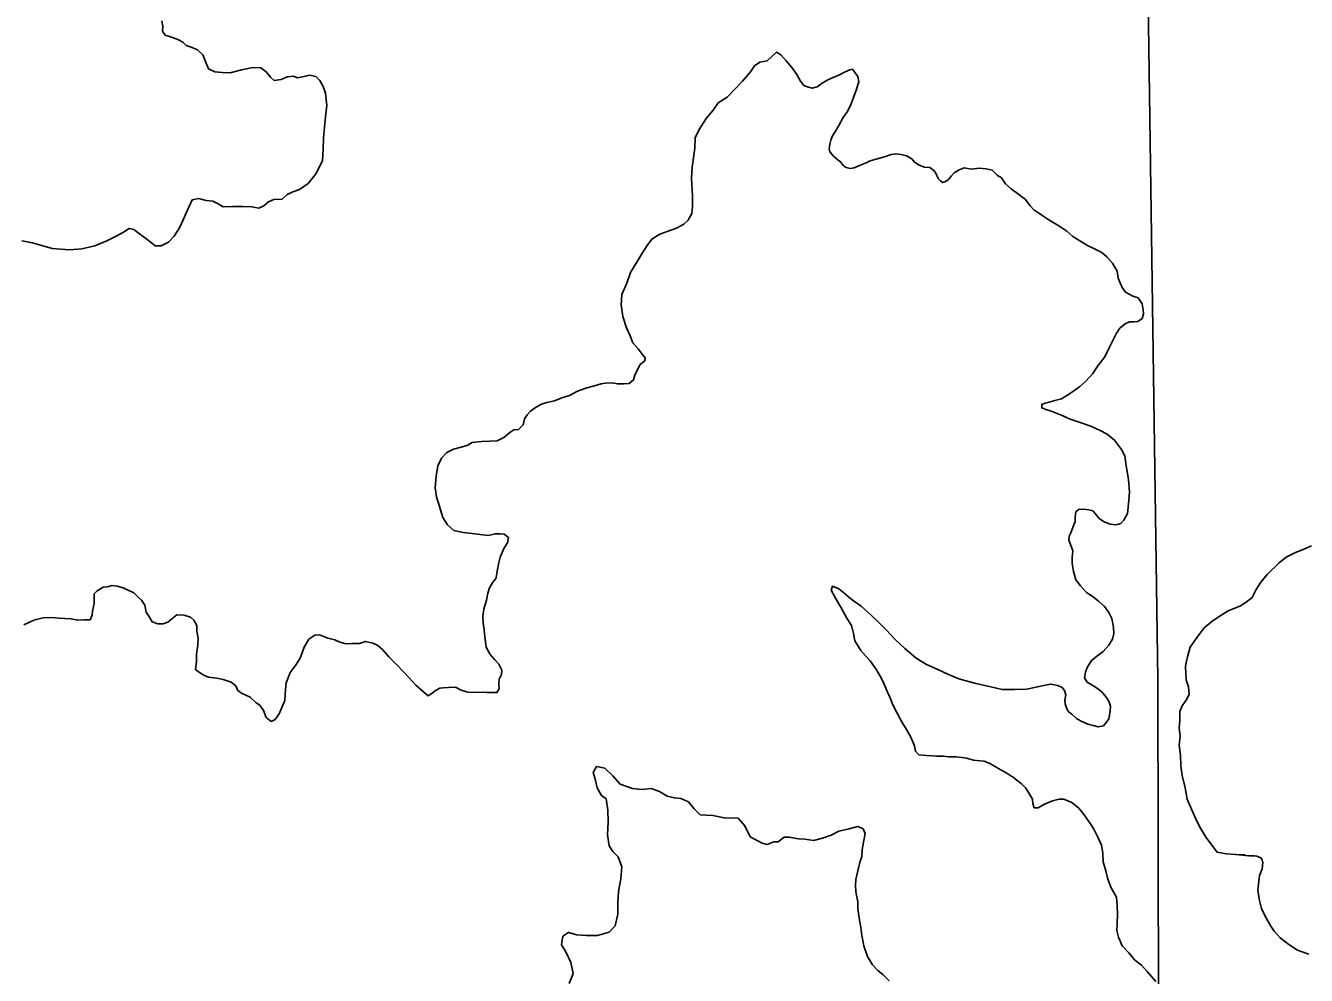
# Model space of a CAD drawing. Extents: x -939622 to -934245, y 1383184 to 1385301.
# Drawn here: x -935532.73 to -935520.47, y 1384316.13 to 1384325.22 of the extents above; entities that cross this region are included whole.
import ezdxf

# ---------------------------------------------------------------- set-up
doc = ezdxf.new("R2010")
doc.units = 0
doc.layers.add('2', color=7, linetype='Continuous')
doc.layers.add('9', color=7, linetype='Continuous')

msp = doc.modelspace()

# ---------------------------------------------------------------- linework, layer by layer
at = {"layer": '2'}
for points in [[(-935522.249, 1384358.555), (-935522.156, 1384351.184), (-935522.058, 1384343.234), (-935521.971, 1384335.17), (-935522.031, 1384335.167), (-935522.006, 1384327.021), (-935521.889, 1384318.96), (-935521.873, 1384311.085)], [(-935522.245, 1384358.543), (-935522.243, 1384358.112), (-935522.156, 1384351.184), (-935522.058, 1384343.234), (-935521.971, 1384335.17), (-935522.031, 1384335.167), (-935522.006, 1384327.021), (-935521.889, 1384318.96), (-935521.873, 1384311.081)]]:
    msp.add_lwpolyline(points, dxfattribs=at)
at = {"layer": '9'}
for points in [[(-935531.69, 1384323.268), (-935531.635, 1384323.227), (-935531.566, 1384323.176), (-935531.485, 1384323.111), (-935531.428, 1384323.112), (-935531.359, 1384323.145), (-935531.303, 1384323.203), (-935531.253, 1384323.282), (-935531.218, 1384323.36), (-935531.183, 1384323.441), (-935531.148, 1384323.517), (-935531.133, 1384323.55), (-935531.07, 1384323.563), (-935530.998, 1384323.545), (-935530.935, 1384323.537), (-935530.884, 1384323.513), (-935530.836, 1384323.484), (-935530.743, 1384323.488), (-935530.648, 1384323.486), (-935530.561, 1384323.484), (-935530.495, 1384323.472), (-935530.447, 1384323.494), (-935530.4, 1384323.533), (-935530.349, 1384323.555), (-935530.271, 1384323.559), (-935530.221, 1384323.601), (-935530.167, 1384323.629), (-935530.105, 1384323.651), (-935530.021, 1384323.708), (-935529.945, 1384323.802), (-935529.883, 1384323.926), (-935529.878, 1384324.037), (-935529.874, 1384324.145), (-935529.866, 1384324.247), (-935529.855, 1384324.344), (-935529.844, 1384324.455), (-935529.857, 1384324.572), (-935529.879, 1384324.635), (-935529.909, 1384324.694), (-935529.949, 1384324.73), (-935530.009, 1384324.744), (-935530.059, 1384324.732), (-935530.122, 1384324.719), (-935530.161, 1384324.734), (-935530.221, 1384324.727), (-935530.281, 1384324.703), (-935530.346, 1384324.693), (-935530.383, 1384324.726), (-935530.425, 1384324.776), (-935530.473, 1384324.815), (-935530.551, 1384324.817), (-935530.659, 1384324.795), (-935530.769, 1384324.767), (-935530.844, 1384324.769), (-935530.916, 1384324.777), (-935530.976, 1384324.804), (-935530.998, 1384324.86), (-935531.028, 1384324.938), (-935531.08, 1384324.986), (-935531.14, 1384325.012), (-935531.188, 1384325.027), (-935531.221, 1384325.059), (-935531.275, 1384325.089), (-935531.338, 1384325.112), (-935531.389, 1384325.127), (-935531.414, 1384325.165), (-935531.411, 1384325.213), (-935531.421, 1384325.264)], [(-935525.628, 1384324.882), (-935525.539, 1384324.964), (-935525.497, 1384324.94), (-935525.446, 1384324.881), (-935525.394, 1384324.818), (-935525.346, 1384324.752), (-935525.309, 1384324.687), (-935525.279, 1384324.645), (-935525.243, 1384324.631), (-935525.198, 1384324.619), (-935525.15, 1384324.631), (-935525.102, 1384324.668), (-935525.049, 1384324.698), (-935524.998, 1384324.723), (-935524.936, 1384324.748), (-935524.888, 1384324.772), (-935524.837, 1384324.794), (-935524.813, 1384324.803), (-935524.762, 1384324.731), (-935524.752, 1384324.68), (-935524.778, 1384324.602), (-935524.802, 1384324.53), (-935524.831, 1384324.455), (-935524.863, 1384324.394), (-935524.901, 1384324.34), (-935524.942, 1384324.261), (-935524.975, 1384324.207), (-935525.004, 1384324.165), (-935525.019, 1384324.123), (-935525.03, 1384324.084), (-935525.036, 1384324.039), (-935525.03, 1384324.009), (-935524.993, 1384323.97), (-935524.951, 1384323.931), (-935524.927, 1384323.914), (-935524.897, 1384323.875), (-935524.872, 1384323.86), (-935524.834, 1384323.852), (-935524.795, 1384323.858), (-935524.747, 1384323.879), (-935524.681, 1384323.904), (-935524.643, 1384323.925), (-935524.598, 1384323.938), (-935524.55, 1384323.95), (-935524.497, 1384323.966), (-935524.443, 1384323.984), (-935524.398, 1384323.991), (-935524.347, 1384323.985), (-935524.296, 1384323.971), (-935524.245, 1384323.944), (-935524.218, 1384323.912), (-935524.176, 1384323.882), (-935524.122, 1384323.865), (-935524.071, 1384323.862), (-935524.034, 1384323.833), (-935524.016, 1384323.806), (-935523.992, 1384323.755), (-935523.971, 1384323.734), (-935523.952, 1384323.716), (-935523.929, 1384323.723), (-935523.896, 1384323.744), (-935523.866, 1384323.78), (-935523.84, 1384323.81), (-935523.792, 1384323.838), (-935523.744, 1384323.856), (-935523.678, 1384323.845), (-935523.601, 1384323.855), (-935523.532, 1384323.847), (-935523.475, 1384323.835), (-935523.424, 1384323.785), (-935523.387, 1384323.761), (-935523.348, 1384323.704), (-935523.294, 1384323.657), (-935523.221, 1384323.601), (-935523.158, 1384323.553), (-935523.112, 1384323.494), (-935523.073, 1384323.452), (-935523.022, 1384323.42), (-935522.968, 1384323.381), (-935522.907, 1384323.343), (-935522.838, 1384323.301), (-935522.76, 1384323.251), (-935522.705, 1384323.201), (-935522.636, 1384323.159), (-935522.564, 1384323.115), (-935522.489, 1384323.08), (-935522.425, 1384323.048), (-935522.377, 1384323.006), (-935522.323, 1384322.944), (-935522.28, 1384322.869), (-935522.27, 1384322.8), (-935522.233, 1384322.713), (-935522.2, 1384322.669), (-935522.131, 1384322.63), (-935522.08, 1384322.613), (-935522.04, 1384322.556), (-935522.031, 1384322.499), (-935522.027, 1384322.46), (-935522.039, 1384322.415), (-935522.081, 1384322.388), (-935522.116, 1384322.385)], [(-935525.628, 1384324.882), (-935525.7, 1384324.869), (-935525.751, 1384324.833), (-935525.789, 1384324.775), (-935525.866, 1384324.688), (-935525.934, 1384324.612), (-935526.011, 1384324.533), (-935526.097, 1384324.478), (-935526.147, 1384324.408), (-935526.212, 1384324.33), (-935526.28, 1384324.224), (-935526.318, 1384324.145), (-935526.32, 1384324.046), (-935526.348, 1384323.863), (-935526.353, 1384323.758), (-935526.342, 1384323.587), (-935526.344, 1384323.485), (-935526.349, 1384323.419), (-935526.384, 1384323.358), (-935526.426, 1384323.319), (-935526.497, 1384323.279), (-935526.587, 1384323.248), (-935526.655, 1384323.223), (-935526.733, 1384323.175), (-935526.777, 1384323.114), (-935526.83, 1384323.035), (-935526.877, 1384322.954), (-935526.936, 1384322.857), (-935526.973, 1384322.752), (-935527.02, 1384322.646), (-935527.025, 1384322.547), (-935527.009, 1384322.436), (-935526.975, 1384322.325), (-935526.941, 1384322.251), (-935526.913, 1384322.182), (-935526.865, 1384322.125), (-935526.826, 1384322.075), (-935526.798, 1384322.039), (-935526.801, 1384322.009), (-935526.845, 1384321.975), (-935526.866, 1384321.933), (-935526.895, 1384321.873), (-935526.907, 1384321.828), (-935526.951, 1384321.794), (-935527.002, 1384321.791), (-935527.062, 1384321.79), (-935527.113, 1384321.799), (-935527.176, 1384321.795), (-935527.218, 1384321.789), (-935527.283, 1384321.77), (-935527.355, 1384321.751), (-935527.444, 1384321.72), (-935527.522, 1384321.68), (-935527.593, 1384321.656), (-935527.665, 1384321.628), (-935527.739, 1384321.612), (-935527.79, 1384321.597), (-935527.847, 1384321.563), (-935527.894, 1384321.529), (-935527.927, 1384321.493), (-935527.95, 1384321.454), (-935527.965, 1384321.397), (-935528.009, 1384321.354), (-935528.054, 1384321.351), (-935528.092, 1384321.323), (-935528.149, 1384321.275), (-935528.214, 1384321.244), (-935528.28, 1384321.24), (-935528.364, 1384321.239), (-935528.451, 1384321.23), (-935528.495, 1384321.202), (-935528.558, 1384321.183), (-935528.63, 1384321.165), (-935528.695, 1384321.134), (-935528.745, 1384321.079), (-935528.78, 1384321.004), (-935528.797, 1384320.908), (-935528.805, 1384320.794), (-935528.795, 1384320.71), (-935528.764, 1384320.617), (-935528.733, 1384320.512), (-935528.688, 1384320.441), (-935528.627, 1384320.387), (-935528.537, 1384320.367), (-935528.453, 1384320.359), (-935528.375, 1384320.348), (-935528.297, 1384320.339), (-935528.232, 1384320.355), (-935528.184, 1384320.356), (-935528.145, 1384320.35), (-935528.103, 1384320.32), (-935528.114, 1384320.269), (-935528.149, 1384320.215), (-935528.184, 1384320.13), (-935528.196, 1384320.079), (-935528.213, 1384319.998), (-935528.224, 1384319.932), (-935528.257, 1384319.887), (-935528.286, 1384319.838), (-935528.301, 1384319.787), (-935528.315, 1384319.721)], [(-935532.763, 1384323.158), (-935532.658, 1384323.138), (-935532.472, 1384323.086), (-935532.307, 1384323.073), (-935532.188, 1384323.083), (-935532.062, 1384323.111), (-935531.949, 1384323.16), (-935531.866, 1384323.2), (-935531.788, 1384323.243), (-935531.735, 1384323.277), (-935531.69, 1384323.268)], [(-935522.116, 1384322.385), (-935522.161, 1384322.384), (-935522.203, 1384322.363), (-935522.253, 1384322.323), (-935522.286, 1384322.275), (-935522.315, 1384322.218), (-935522.356, 1384322.136), (-935522.397, 1384322.049), (-935522.465, 1384321.961), (-935522.512, 1384321.889), (-935522.58, 1384321.816), (-935522.637, 1384321.764), (-935522.708, 1384321.713), (-935522.761, 1384321.679), (-935522.812, 1384321.646), (-935522.877, 1384321.63), (-935522.931, 1384321.614), (-935522.97, 1384321.605), (-935523, 1384321.593), (-935523.002, 1384321.56), (-935522.963, 1384321.545), (-935522.903, 1384321.525), (-935522.807, 1384321.487), (-935522.729, 1384321.451), (-935522.615, 1384321.413), (-935522.525, 1384321.381), (-935522.441, 1384321.343), (-935522.374, 1384321.308), (-935522.305, 1384321.252), (-935522.238, 1384321.162), (-935522.205, 1384321.1), (-935522.192, 1384321.007), (-935522.172, 1384320.875), (-935522.162, 1384320.755), (-935522.17, 1384320.641), (-935522.181, 1384320.548), (-935522.216, 1384320.484), (-935522.246, 1384320.454), (-935522.294, 1384320.442), (-935522.348, 1384320.447), (-935522.411, 1384320.473), (-935522.456, 1384320.506), (-935522.489, 1384320.548), (-935522.513, 1384320.574), (-935522.552, 1384320.583), (-935522.6, 1384320.592), (-935522.651, 1384320.588), (-935522.675, 1384320.564), (-935522.683, 1384320.513), (-935522.683, 1384320.474), (-935522.7, 1384320.426), (-935522.724, 1384320.365), (-935522.738, 1384320.332), (-935522.741, 1384320.293), (-935522.726, 1384320.251), (-935522.704, 1384320.191), (-935522.709, 1384320.128), (-935522.709, 1384320.071), (-935522.699, 1384319.993), (-935522.674, 1384319.913), (-935522.632, 1384319.856), (-935522.574, 1384319.794), (-935522.508, 1384319.752), (-935522.457, 1384319.711), (-935522.405, 1384319.663), (-935522.363, 1384319.607), (-935522.332, 1384319.544), (-935522.316, 1384319.463), (-935522.313, 1384319.4), (-935522.324, 1384319.346), (-935522.359, 1384319.289), (-935522.413, 1384319.228), (-935522.466, 1384319.189), (-935522.525, 1384319.143), (-935522.567, 1384319.074), (-935522.584, 1384319.032), (-935522.593, 1384318.977), (-935522.568, 1384318.936), (-935522.529, 1384318.912), (-935522.469, 1384318.874), (-935522.424, 1384318.838), (-935522.384, 1384318.791), (-935522.357, 1384318.746), (-935522.344, 1384318.701), (-935522.347, 1384318.656), (-935522.361, 1384318.584), (-935522.382, 1384318.551), (-935522.411, 1384318.517), (-935522.462, 1384318.508), (-935522.51, 1384318.519), (-935522.561, 1384318.534), (-935522.624, 1384318.563), (-935522.669, 1384318.587), (-935522.712, 1384318.628), (-935522.748, 1384318.655), (-935522.766, 1384318.688), (-935522.778, 1384318.727), (-935522.779, 1384318.763), (-935522.77, 1384318.814), (-935522.783, 1384318.856), (-935522.807, 1384318.885)], [(-935520.421, 1384320.24), (-935520.492, 1384320.209), (-935520.579, 1384320.172), (-935520.662, 1384320.132), (-935520.73, 1384320.076), (-935520.843, 1384319.964), (-935520.905, 1384319.891), (-935520.95, 1384319.821)], [(-935531.944, 1384319.849), (-935531.982, 1384319.843), (-935532.042, 1384319.809), (-935532.069, 1384319.782), (-935532.071, 1384319.737), (-935532.068, 1384319.689), (-935532.085, 1384319.613), (-935532.09, 1384319.577), (-935532.108, 1384319.532), (-935532.168, 1384319.531), (-935532.227, 1384319.528), (-935532.293, 1384319.542), (-935532.407, 1384319.547), (-935532.473, 1384319.555), (-935532.557, 1384319.551), (-935532.647, 1384319.53), (-935532.742, 1384319.484)], [(-935528.315, 1384319.721), (-935528.341, 1384319.633), (-935528.349, 1384319.567), (-935528.348, 1384319.501), (-935528.336, 1384319.435), (-935528.332, 1384319.369), (-935528.319, 1384319.27), (-935528.279, 1384319.199), (-935528.234, 1384319.148), (-935528.197, 1384319.107), (-935528.167, 1384319.05), (-935528.172, 1384319.008), (-935528.193, 1384318.965), (-935528.198, 1384318.917), (-935528.195, 1384318.872), (-935528.216, 1384318.836), (-935528.266, 1384318.836), (-935528.311, 1384318.835), (-935528.386, 1384318.84), (-935528.461, 1384318.837), (-935528.506, 1384318.842), (-935528.557, 1384318.86), (-935528.611, 1384318.886), (-935528.68, 1384318.885), (-935528.728, 1384318.882), (-935528.761, 1384318.879), (-935528.802, 1384318.854), (-935528.838, 1384318.827), (-935528.874, 1384318.805), (-935528.913, 1384318.835), (-935528.991, 1384318.906), (-935529.094, 1384319.019), (-935529.191, 1384319.12), (-935529.249, 1384319.177), (-935529.309, 1384319.248), (-935529.355, 1384319.287), (-935529.403, 1384319.307), (-935529.472, 1384319.325), (-935529.531, 1384319.306), (-935529.603, 1384319.305), (-935529.657, 1384319.302), (-935529.72, 1384319.319), (-935529.765, 1384319.34), (-935529.834, 1384319.357), (-935529.912, 1384319.389), (-935529.957, 1384319.386), (-935530.014, 1384319.346), (-935530.061, 1384319.271), (-935530.099, 1384319.165), (-935530.143, 1384319.093), (-935530.193, 1384319.029), (-935530.213, 1384318.978), (-935530.231, 1384318.93), (-935530.239, 1384318.861), (-935530.242, 1384318.818), (-935530.244, 1384318.761), (-935530.282, 1384318.671), (-935530.299, 1384318.632), (-935530.338, 1384318.577), (-935530.376, 1384318.559), (-935530.425, 1384318.597), (-935530.449, 1384318.663), (-935530.483, 1384318.714), (-935530.519, 1384318.738), (-935530.576, 1384318.791), (-935530.661, 1384318.829), (-935530.694, 1384318.856), (-935530.715, 1384318.901), (-935530.758, 1384318.936), (-935530.836, 1384318.96), (-935530.896, 1384318.974), (-935530.974, 1384318.982), (-935531.019, 1384319.003), (-935531.061, 1384319.026), (-935531.1, 1384319.056), (-935531.089, 1384319.131), (-935531.09, 1384319.203), (-935531.076, 1384319.29), (-935531.073, 1384319.356), (-935531.086, 1384319.422), (-935531.087, 1384319.476), (-935531.117, 1384319.53), (-935531.147, 1384319.557), (-935531.207, 1384319.577), (-935531.279, 1384319.579), (-935531.327, 1384319.54), (-935531.365, 1384319.51), (-935531.41, 1384319.494), (-935531.461, 1384319.494), (-935531.515, 1384319.511), (-935531.539, 1384319.556), (-935531.573, 1384319.604), (-935531.586, 1384319.672), (-935531.616, 1384319.72), (-935531.649, 1384319.75), (-935531.689, 1384319.791), (-935531.749, 1384319.818), (-935531.791, 1384319.838), (-935531.848, 1384319.853), (-935531.896, 1384319.861), (-935531.944, 1384319.849)], [(-935522.807, 1384318.885), (-935522.849, 1384318.903), (-935522.915, 1384318.917), (-935522.984, 1384318.902), (-935523.055, 1384318.886), (-935523.148, 1384318.867), (-935523.262, 1384318.866), (-935523.381, 1384318.865), (-935523.489, 1384318.89), (-935523.645, 1384318.925), (-935523.795, 1384318.968), (-935523.894, 1384319.009), (-935523.997, 1384319.056), (-935524.105, 1384319.103), (-935524.204, 1384319.165), (-935524.313, 1384319.257), (-935524.404, 1384319.343), (-935524.491, 1384319.436), (-935524.555, 1384319.501), (-935524.636, 1384319.578), (-935524.73, 1384319.664), (-935524.802, 1384319.714), (-935524.848, 1384319.747), (-935524.899, 1384319.794), (-935524.944, 1384319.827), (-935525.004, 1384319.853), (-935525.016, 1384319.814), (-935524.976, 1384319.74), (-935524.924, 1384319.653), (-935524.867, 1384319.549), (-935524.821, 1384319.477), (-935524.802, 1384319.402), (-935524.789, 1384319.331), (-935524.732, 1384319.238), (-935524.683, 1384319.182), (-935524.644, 1384319.14), (-935524.583, 1384319.054), (-935524.547, 1384318.991), (-935524.519, 1384318.937), (-935524.479, 1384318.839), (-935524.455, 1384318.791), (-935524.427, 1384318.719), (-935524.384, 1384318.639), (-935524.336, 1384318.549), (-935524.296, 1384318.483), (-935524.259, 1384318.415), (-935524.226, 1384318.343), (-935524.219, 1384318.322), (-935524.21, 1384318.274), (-935524.177, 1384318.239), (-935524.105, 1384318.233), (-935524.048, 1384318.231), (-935524.009, 1384318.228), (-935523.943, 1384318.226), (-935523.889, 1384318.22), (-935523.823, 1384318.221), (-935523.767, 1384318.213), (-935523.722, 1384318.207), (-935523.653, 1384318.19), (-935523.593, 1384318.181), (-935523.554, 1384318.179), (-935523.491, 1384318.152), (-935523.439, 1384318.123), (-935523.394, 1384318.096), (-935523.337, 1384318.064), (-935523.298, 1384318.04), (-935523.274, 1384318.026), (-935523.238, 1384317.993), (-935523.198, 1384317.966), (-935523.156, 1384317.925), (-935523.138, 1384317.895), (-935523.089, 1384317.814), (-935523.086, 1384317.775), (-935523.073, 1384317.734), (-935523.037, 1384317.734), (-935522.975, 1384317.768), (-935522.9, 1384317.801), (-935522.835, 1384317.814), (-935522.79, 1384317.814), (-935522.712, 1384317.782), (-935522.648, 1384317.729), (-935522.597, 1384317.666), (-935522.53, 1384317.571), (-935522.503, 1384317.529), (-935522.46, 1384317.446), (-935522.429, 1384317.374), (-935522.417, 1384317.299), (-935522.413, 1384317.215), (-935522.388, 1384317.128), (-935522.369, 1384317.05), (-935522.338, 1384316.967), (-935522.286, 1384316.877), (-935522.28, 1384316.799), (-935522.276, 1384316.715), (-935522.281, 1384316.622), (-935522.283, 1384316.559), (-935522.268, 1384316.496), (-935522.231, 1384316.413), (-935522.167, 1384316.344), (-935522.113, 1384316.279), (-935522.046, 1384316.226)], [(-935521.607, 1384319.179), (-935521.581, 1384319.27), (-935521.513, 1384319.366), (-935521.446, 1384319.454), (-935521.374, 1384319.515), (-935521.294, 1384319.569), (-935521.217, 1384319.618), (-935521.154, 1384319.643), (-935521.098, 1384319.667), (-935521.044, 1384319.701), (-935520.988, 1384319.744), (-935520.964, 1384319.789), (-935520.951, 1384319.822)], [(-935521.607, 1384319.179), (-935521.581, 1384319.27), (-935521.513, 1384319.366), (-935521.446, 1384319.454), (-935521.374, 1384319.515), (-935521.294, 1384319.569), (-935521.217, 1384319.618), (-935521.154, 1384319.643), (-935521.098, 1384319.667), (-935521.044, 1384319.701), (-935520.988, 1384319.744), (-935520.964, 1384319.789), (-935520.951, 1384319.822)], [(-935521.054, 1384317.283), (-935521.148, 1384317.285), (-935521.232, 1384317.293), (-935521.324, 1384317.307), (-935521.382, 1384317.387), (-935521.428, 1384317.447), (-935521.479, 1384317.533), (-935521.519, 1384317.611), (-935521.568, 1384317.719), (-935521.611, 1384317.814), (-935521.63, 1384317.925), (-935521.658, 1384318.042), (-935521.671, 1384318.135), (-935521.675, 1384318.237), (-935521.685, 1384318.332), (-935521.677, 1384318.417), (-935521.687, 1384318.497), (-935521.679, 1384318.567), (-935521.68, 1384318.654), (-935521.659, 1384318.708), (-935521.612, 1384318.771), (-935521.592, 1384318.819), (-935521.598, 1384318.891), (-935521.62, 1384318.957), (-935521.624, 1384319.02), (-935521.627, 1384319.089), (-935521.613, 1384319.152), (-935521.607, 1384319.179)], [(-935521.145, 1384317.285), (-935521.148, 1384317.285), (-935521.232, 1384317.293), (-935521.324, 1384317.307), (-935521.382, 1384317.387), (-935521.428, 1384317.447), (-935521.479, 1384317.533), (-935521.519, 1384317.611), (-935521.568, 1384317.719), (-935521.611, 1384317.814), (-935521.63, 1384317.925), (-935521.658, 1384318.042), (-935521.671, 1384318.135), (-935521.675, 1384318.237), (-935521.685, 1384318.332), (-935521.677, 1384318.417), (-935521.687, 1384318.497), (-935521.679, 1384318.567), (-935521.68, 1384318.654), (-935521.659, 1384318.708), (-935521.612, 1384318.771), (-935521.592, 1384318.819), (-935521.598, 1384318.891), (-935521.62, 1384318.957), (-935521.624, 1384319.02), (-935521.627, 1384319.089), (-935521.613, 1384319.152), (-935521.607, 1384319.179)], [(-935521.69, 1384318.537), (-935521.69, 1384318.535)], [(-935527.524, 1384316.051), (-935527.486, 1384316.148), (-935527.509, 1384316.252), (-935527.555, 1384316.354), (-935527.597, 1384316.42), (-935527.583, 1384316.504), (-935527.53, 1384316.54), (-935527.449, 1384316.517), (-935527.362, 1384316.512), (-935527.254, 1384316.51), (-935527.141, 1384316.541), (-935527.084, 1384316.602), (-935527.059, 1384316.716), (-935527.057, 1384316.827), (-935527.052, 1384316.933), (-935527.029, 1384317.053), (-935527.021, 1384317.167), (-935527.055, 1384317.263), (-935527.107, 1384317.316), (-935527.14, 1384317.37), (-935527.156, 1384317.475), (-935527.152, 1384317.598), (-935527.153, 1384317.709), (-935527.169, 1384317.817), (-935527.214, 1384317.85), (-935527.257, 1384317.924), (-935527.276, 1384318.008), (-935527.295, 1384318.071), (-935527.262, 1384318.128), (-935527.181, 1384318.111), (-935527.106, 1384318.04), (-935527.036, 1384317.96), (-935526.919, 1384317.916), (-935526.829, 1384317.908), (-935526.739, 1384317.917), (-935526.658, 1384317.888), (-935526.586, 1384317.844), (-935526.517, 1384317.827), (-935526.454, 1384317.821), (-935526.382, 1384317.789), (-935526.327, 1384317.724), (-935526.27, 1384317.667), (-935526.15, 1384317.659), (-935526.039, 1384317.636), (-935525.907, 1384317.635), (-935525.843, 1384317.56), (-935525.791, 1384317.456), (-935525.677, 1384317.394), (-935525.629, 1384317.382), (-935525.564, 1384317.407), (-935525.525, 1384317.407)], [(-935524.462, 1384316.078), (-935524.52, 1384316.135), (-935524.571, 1384316.176), (-935524.62, 1384316.23), (-935524.668, 1384316.31), (-935524.705, 1384316.412), (-935524.724, 1384316.511), (-935524.734, 1384316.586), (-935524.75, 1384316.676), (-935524.76, 1384316.769), (-935524.76, 1384316.832), (-935524.782, 1384316.93), (-935524.783, 1384316.993), (-935524.781, 1384317.047), (-935524.761, 1384317.129), (-935524.743, 1384317.21), (-935524.723, 1384317.267), (-935524.721, 1384317.33), (-935524.707, 1384317.405), (-935524.692, 1384317.486), (-935524.711, 1384317.531), (-935524.762, 1384317.555), (-935524.843, 1384317.53), (-935524.944, 1384317.508), (-935525.018, 1384317.471), (-935525.099, 1384317.443), (-935525.186, 1384317.421), (-935525.269, 1384317.433), (-935525.329, 1384317.435), (-935525.419, 1384317.452), (-935525.467, 1384317.452), (-935525.525, 1384317.407)], [(-935521.145, 1384317.285), (-935521.021, 1384317.272)], [(-935521.021, 1384317.272), (-935520.998, 1384317.272), (-935520.968, 1384317.273), (-935520.944, 1384317.27), (-935520.904, 1384317.253), (-935520.892, 1384317.235), (-935520.886, 1384317.208), (-935520.891, 1384317.148), (-935520.917, 1384317.084), (-935520.933, 1384316.949), (-935520.92, 1384316.859), (-935520.898, 1384316.769), (-935520.861, 1384316.689), (-935520.808, 1384316.599), (-935520.778, 1384316.552), (-935520.72, 1384316.489), (-935520.638, 1384316.424), (-935520.611, 1384316.41), (-935520.559, 1384316.374), (-935520.529, 1384316.36), (-935520.445, 1384316.331)], [(-935522.046, 1384316.226), (-935521.992, 1384316.166), (-935521.91, 1384316.071)]]:
    msp.add_lwpolyline(points, dxfattribs=at)

doc.saveas('drawing.dxf')
